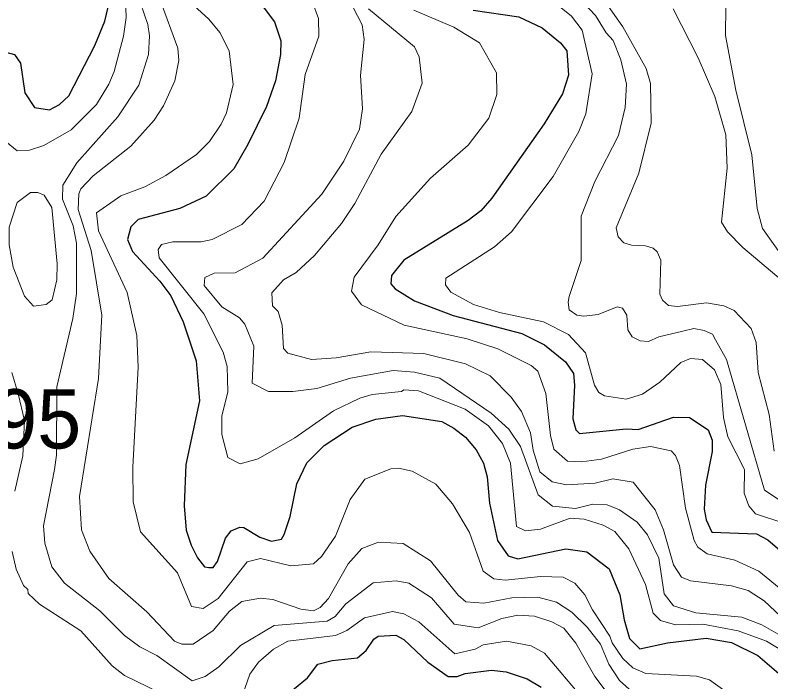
# Model space of a CAD drawing. Extents: x 673.3 to 698.5, y 6984.3 to 7012.3.
# Drawn here: x 678.535 to 679.555, y 7008.691 to 7009.592 of the extents above; entities that cross this region are included whole.
import ezdxf

# ---------------------------------------------------------------- set-up
doc = ezdxf.new("R2010")
doc.units = 0
doc.header["$LTSCALE"] = 0.032
doc.layers.add('1', color=7, linetype='Continuous', lineweight=25)
doc.layers.add('2', color=7, linetype='Continuous', lineweight=13)
doc.layers.add('21', color=7, linetype='Continuous')

msp = doc.modelspace()

# ---------------------------------------------------------------- linework, layer by layer
at = {"layer": '1'}
for points in [[(678.4515, 7009.6265), (678.4483, 7009.5854), (678.4596, 7009.5674), (678.4745, 7009.5541), (678.5337, 7009.5386), (678.5419, 7009.527), (678.5475, 7009.4867), (678.5609, 7009.467), (678.5809, 7009.4639), (678.5946, 7009.471), (678.6072, 7009.4828), (678.6424, 7009.5508), (678.6559, 7009.5837), (678.6601, 7009.6025)], [(678.8654, 7009.6085), (678.8851, 7009.5826), (678.8936, 7009.5569), (678.8929, 7009.5384), (678.8864, 7009.5032), (678.874, 7009.4684), (678.8491, 7009.4169), (678.8299, 7009.3843), (678.7925, 7009.3472), (678.757, 7009.3305), (678.7007, 7009.3156), (678.691, 7009.3058), (678.6862, 7009.2887), (678.6929, 7009.2724), (678.73, 7009.2325), (678.7448, 7009.2127), (678.7617, 7009.1774), (678.779, 7009.1247), (678.7837, 7009.071), (678.7653, 7008.9847), (678.7627, 7008.9289), (678.7656, 7008.896), (678.7722, 7008.8761), (678.7809, 7008.8586), (678.7903, 7008.8465), (678.7964, 7008.8457), (678.8021, 7008.8459), (678.808, 7008.8539), (678.8189, 7008.8855), (678.8265, 7008.8952), (678.8379, 7008.9002), (678.8437, 7008.8999), (678.865, 7008.8866), (678.8808, 7008.8814), (678.8942, 7008.8839), (678.8981, 7008.8902), (678.9061, 7008.9146), (678.9149, 7008.9586), (678.9284, 7008.9871), (678.9522, 7009.0106), (678.9897, 7009.0354), (679.0219, 7009.0461), (679.0577, 7009.0509), (679.1108, 7009.0429), (679.1272, 7009.034), (679.1427, 7009.0218)], [(679.1532, 7009.5983), (679.2151, 7009.5893), (679.2463, 7009.5745), (679.2714, 7009.5543), (679.2796, 7009.5435), (679.2821, 7009.5106), (679.2738, 7009.4855), (679.2492, 7009.4449), (679.1785, 7009.3445), (679.1638, 7009.3276), (679.1464, 7009.3144), (679.0598, 7009.261), (679.0429, 7009.2401), (679.042, 7009.2288), (679.0481, 7009.2222), (679.0739, 7009.2057), (679.1261, 7009.186), (679.2189, 7009.1616), (679.2494, 7009.1464), (679.2781, 7009.1234), (679.2887, 7009.1076), (679.2903, 7009.0921), (679.288, 7009.0465), (679.292, 7009.0315), (679.2969, 7009.0267), (679.36, 7009.033), (679.3763, 7009.0323), (679.424, 7009.0486), (679.4456, 7009.0482), (679.4709, 7009.0315), (679.476, 7009.0175), (679.476, 7009.0023), (679.467, 7008.957), (679.4655, 7008.9244), (679.4678, 7008.9103), (679.4758, 7008.8933), (679.5359, 7008.8913), (679.5512, 7008.8829), (679.5771, 7008.8609)], [(679.1427, 7009.0218), (679.1574, 7009.0048), (679.1673, 7008.9866), (679.1723, 7008.9684), (679.1751, 7008.9324), (679.1861, 7008.8824), (679.2004, 7008.8615), (679.2134, 7008.8573), (679.2786, 7008.8709), (679.3068, 7008.8667), (679.3368, 7008.8438), (679.3515, 7008.8087), (679.3571, 7008.7751), (679.3644, 7008.7498), (679.3783, 7008.7359), (679.4157, 7008.7439), (679.4681, 7008.7504), (679.5023, 7008.7446), (679.5377, 7008.727), (679.5691, 7008.6997)], [(678.8943, 7008.6679), (678.9293, 7008.6965), (678.9433, 7008.7152), (678.9629, 7008.7202), (678.9971, 7008.7237), (679.0087, 7008.7336), (679.0191, 7008.7488), (679.0248, 7008.7529), (679.049, 7008.7544), (679.0596, 7008.7486), (679.0922, 7008.7181), (679.1197, 7008.6984), (679.1315, 7008.6984), (679.1424, 7008.7025), (679.1782, 7008.7072), (679.1977, 7008.7048), (679.2262, 7008.6953), (679.2453, 7008.6839)]]:
    msp.add_lwpolyline(points, dxfattribs=at)
at = {"layer": '2'}
for points in [[(678.6103, 7009.4367), (678.6443, 7009.4709), (678.6613, 7009.4984), (678.6683, 7009.5157), (678.6811, 7009.5632), (678.6844, 7009.5887), (678.6828, 7009.6423)], [(679.5665, 7008.937), (679.5468, 7008.9503), (679.4954, 7009.1266), (679.4806, 7009.153), (679.4767, 7009.161), (679.4653, 7009.1657), (679.4511, 7009.1685), (679.4366, 7009.1649), (679.4039, 7009.1571), (679.3901, 7009.1511), (679.3787, 7009.1519), (679.3681, 7009.1572), (679.3622, 7009.1668), (679.3607, 7009.1866), (679.355, 7009.1958), (679.3476, 7009.1978), (679.3221, 7009.1872), (679.3029, 7009.1853), (679.2934, 7009.1863), (679.2831, 7009.1935), (679.2816, 7009.2039), (679.283, 7009.2116), (679.2992, 7009.2603), (679.2992, 7009.3202), (679.3176, 7009.3671), (679.3496, 7009.4293), (679.3587, 7009.4668), (679.3603, 7009.4986), (679.3528, 7009.5313), (679.3423, 7009.5575), (679.3328, 7009.5678), (679.3186, 7009.5911), (679.2721, 7009.6406)], [(679.3115, 7009.6389), (679.3556, 7009.576), (679.3869, 7009.5198), (679.3929, 7009.4996), (679.3937, 7009.446), (679.3771, 7009.3781), (679.3465, 7009.3043), (679.3493, 7009.2922), (679.3568, 7009.2843), (679.367, 7009.2812), (679.3859, 7009.2802), (679.3966, 7009.2769), (679.4018, 7009.272), (679.4068, 7009.261), (679.4052, 7009.2147), (679.4089, 7009.2067), (679.4169, 7009.1996), (679.4291, 7009.1984), (679.4684, 7009.2033), (679.4917, 7009.1993), (679.5059, 7009.1926), (679.5287, 7009.1684), (679.5354, 7009.1495), (679.5383, 7009.1089), (679.5532, 7009.0524), (679.5597, 7009.0027)], [(678.3832, 7009.6063), (678.3925, 7009.5866), (678.4087, 7009.5644), (678.4306, 7009.5451), (678.4933, 7009.5203), (678.5084, 7009.5117), (678.515, 7009.4986), (678.5151, 7009.4873), (678.5076, 7009.4586), (678.5069, 7009.4427), (678.5174, 7009.4247), (678.5371, 7009.4086)], [(678.7038, 7009.6081), (678.7138, 7009.5791), (678.7161, 7009.5638), (678.7145, 7009.5384), (678.7018, 7009.4971), (678.6732, 7009.4543), (678.6178, 7009.3924), (678.5989, 7009.3622), (678.5987, 7009.3434), (678.6128, 7009.3071), (678.6175, 7009.2836), (678.6176, 7009.2156), (678.6127, 7009.182), (678.5908, 7009.0898), (678.5905, 7008.9974), (678.5879, 7008.9781), (678.5729, 7008.9022), (678.5745, 7008.8788), (678.5843, 7008.8466)], [(678.7661, 7009.6142), (678.7961, 7009.5865), (678.8112, 7009.5683), (678.8236, 7009.5436), (678.8293, 7009.498), (678.8202, 7009.4599), (678.813, 7009.4443), (678.7969, 7009.4212), (678.7796, 7009.4034), (678.7381, 7009.3751), (678.7096, 7009.3599), (678.6773, 7009.3478), (678.6446, 7009.3246), (678.647, 7009.3002), (678.6859, 7009.2171), (678.699, 7009.1592), (678.7007, 7009.1164), (678.6934, 7008.9811), (678.6942, 7008.9345), (678.704, 7008.8938), (678.7541, 7008.8384), (678.773, 7008.7932), (678.7884, 7008.7904), (678.8086, 7008.8038), (678.8481, 7008.8532), (678.8659, 7008.8578), (678.9069, 7008.8482), (678.9374, 7008.8505), (678.9483, 7008.8604), (678.9672, 7008.8879), (678.9872, 7008.9375), (679.0069, 7008.9652), (679.0421, 7008.9791), (679.0525, 7008.98), (679.0707, 7008.9758), (679.1028, 7008.9582), (679.1254, 7008.9315), (679.1485, 7008.8931), (679.1666, 7008.841), (679.1812, 7008.8303), (679.1964, 7008.8286), (679.2441, 7008.8334), (679.275, 7008.8326), (679.2905, 7008.8244), (679.3043, 7008.8089), (679.3144, 7008.7885), (679.3378, 7008.753), (679.3408, 7008.7439), (679.3556, 7008.7228), (679.3689, 7008.7104), (679.3863, 7008.7024), (679.4548, 7008.6991), (679.4727, 7008.6942), (679.4917, 7008.6801)], [(678.7544, 7009.5469), (678.7304, 7009.6126)], [(678.7476, 7009.2854), (678.786, 7009.2855), (678.8007, 7009.2885), (678.8408, 7009.3091), (678.871, 7009.3403), (678.898, 7009.3927), (678.9182, 7009.4527), (678.9264, 7009.5117), (678.945, 7009.5633), (678.9442, 7009.587), (678.9367, 7009.6079)], [(678.9847, 7009.6145), (679.0034, 7009.5785), (679.0061, 7009.5587), (679.0011, 7009.5106), (679.0037, 7009.465), (678.9995, 7009.4378), (678.9787, 7009.3944), (678.949, 7009.3498), (678.869, 7009.2633), (678.832, 7009.2435), (678.8034, 7009.2431), (678.7908, 7009.2376), (678.7901, 7009.2266), (678.8139, 7009.1977), (678.8377, 7009.1827), (678.845, 7009.1744), (678.857, 7009.1446), (678.8547, 7009.0945), (678.8769, 7009.0834), (678.9095, 7009.0835), (678.942, 7009.0876), (678.9876, 7009.1015), (679.0454, 7009.1119), (679.074, 7009.1095), (679.1082, 7009.1013), (679.1777, 7009.0543), (679.2013, 7009.0324), (679.217, 7009.0093), (679.2411, 7008.9437), (679.2604, 7008.9287), (679.2914, 7008.9256), (679.3147, 7008.9312), (679.3343, 7008.9303), (679.3509, 7008.9237)], [(679.2655, 7009.6068), (679.2859, 7009.5903), (679.3006, 7009.5716), (679.3139, 7009.5124), (679.3055, 7009.4583), (679.296, 7009.4346), (679.2614, 7009.3737), (679.2052, 7009.299), (679.1821, 7009.2787), (679.1162, 7009.2365), (679.1161, 7009.2277), (679.1232, 7009.2175), (679.1539, 7009.201), (679.189, 7009.1902), (679.2481, 7009.1776), (679.282, 7009.1602), (679.3051, 7009.1358), (679.3173, 7009.0922), (679.3228, 7009.0821), (679.3307, 7009.0775), (679.3597, 7009.073), (679.3822, 7009.0798), (679.4056, 7009.0959), (679.4339, 7009.1227), (679.4466, 7009.1281), (679.4629, 7009.1266), (679.4791, 7009.1127), (679.4879, 7009.0931), (679.4915, 7009.0482), (679.4972, 7009.0221), (679.5198, 7008.9779), (679.5192, 7008.9459), (679.5254, 7008.929), (679.5347, 7008.9182), (679.5731, 7008.9055)], [(679.2305, 7009.0274), (679.2186, 7009.0566), (679.2044, 7009.0757), (679.176, 7009.1048), (679.1427, 7009.1207), (679.0864, 7009.1348), (679.015, 7009.1372), (678.9681, 7009.1291), (678.9347, 7009.1267), (678.9028, 7009.135), (678.897, 7009.1416), (678.8952, 7009.173), (678.8897, 7009.1915), (678.8823, 7009.199), (678.8815, 7009.2169), (678.8972, 7009.2343), (678.9144, 7009.2443), (678.9391, 7009.2673), (678.9753, 7009.3101), (678.9933, 7009.3374), (679.0291, 7009.4038), (679.0704, 7009.4614), (679.0842, 7009.4999), (679.0801, 7009.5355), (679.0738, 7009.5491), (679.0119, 7009.6001)], [(679.0731, 7009.5984), (679.1272, 7009.5755), (679.1616, 7009.5541), (679.1849, 7009.5138), (679.1852, 7009.4845), (679.1746, 7009.4525), (679.1465, 7009.4161), (679.0955, 7009.3717), (679.0487, 7009.3199), (679.0248, 7009.2814), (678.9925, 7009.2377), (678.989, 7009.219), (679.0025, 7009.2004), (679.06, 7009.1728), (679.145, 7009.1544), (679.1868, 7009.1411), (679.2317, 7009.1185), (679.2406, 7009.111), (679.2516, 7009.0809), (679.2578, 7009.024), (679.2624, 7009.0054), (679.2806, 7008.9892), (679.2995, 7008.9883), (679.3267, 7008.992), (679.3688, 7009.0054), (679.3929, 7009.0093), (679.4205, 7009.0034), (679.4265, 7008.9968), (679.432, 7008.9834), (679.4399, 7008.9257), (679.4516, 7008.8824), (679.4568, 7008.873), (679.4693, 7008.8642), (679.5066, 7008.8555), (679.5393, 7008.841), (679.5716, 7008.8144)], [(679.5865, 7009.2198), (679.5175, 7009.2781), (679.4966, 7009.2991), (679.4887, 7009.3122), (679.4963, 7009.3849), (679.4947, 7009.4299), (679.4799, 7009.482), (679.4571, 7009.5341), (679.4232, 7009.6003)], [(679.4947, 7009.6039), (679.494, 7009.5641), (679.508, 7009.4903), (679.5298, 7009.4032), (679.537, 7009.3306), (679.5439, 7009.3036), (679.5772, 7009.2567)], [(679.3809, 7008.6663), (679.3511, 7008.6929), (679.3364, 7008.7152), (679.3253, 7008.7423), (679.3073, 7008.7651), (679.2865, 7008.7852), (679.266, 7008.7987), (679.2404, 7008.8057), (679.2057, 7008.8049), (679.1676, 7008.7977), (679.1435, 7008.7992), (679.1331, 7008.8083), (679.0956, 7008.8546), (679.0586, 7008.8782), (679.0255, 7008.8799), (679.0027, 7008.8715), (678.9842, 7008.8509), (678.9578, 7008.804), (678.9468, 7008.7918), (678.9377, 7008.7871), (678.9203, 7008.7896), (678.8825, 7008.8026), (678.8662, 7008.8041), (678.8409, 7008.8), (678.8242, 7008.7868), (678.8021, 7008.7606), (678.7752, 7008.7423), (678.7597, 7008.7423), (678.75, 7008.7461), (678.7123, 7008.786), (678.661, 7008.8308), (678.6354, 7008.868), (678.6242, 7008.8967), (678.6217, 7008.9417), (678.647, 7009.1012), (678.6519, 7009.1864), (678.6374, 7009.2739), (678.6197, 7009.3291), (678.6206, 7009.3503), (678.6234, 7009.3571), (678.6399, 7009.3746), (678.6907, 7009.4147), (678.7224, 7009.4497), (678.7351, 7009.4693), (678.7504, 7009.5032), (678.7559, 7009.5303), (678.7544, 7009.5469)], [(678.5371, 7009.4086), (678.5539, 7009.4092), (678.5734, 7009.4156), (678.6103, 7009.4367)], [(679.5771, 7008.7298), (679.5495, 7008.7462), (679.5112, 7008.7603), (679.4635, 7008.7691), (679.4265, 7008.7684), (679.4063, 7008.7743), (679.3963, 7008.7839), (679.3862, 7008.8227), (679.3635, 7008.8709), (679.3446, 7008.8945), (679.3288, 7008.903), (679.303, 7008.9109), (679.2845, 7008.9125), (679.2442, 7008.8973), (679.224, 7008.8953), (679.212, 7008.9012), (679.2039, 7008.9866), (679.1927, 7009.0132), (679.1738, 7009.0371), (679.1424, 7009.0597), (679.0796, 7009.0844), (679.0594, 7009.0859), (679.0563, 7009.0835), (679.0167, 7009.0794), (679.0004, 7009.0745), (678.9646, 7009.0574), (678.9126, 7009.0209), (678.8627, 7008.9926), (678.8386, 7008.9858), (678.8219, 7008.9942), (678.8139, 7009.0254), (678.8139, 7009.0501), (678.8221, 7009.0831), (678.8212, 7009.1173), (678.8154, 7009.1367), (678.7894, 7009.1885), (678.7292, 7009.2638), (678.7276, 7009.2754), (678.7323, 7009.282), (678.7476, 7009.2854)], [(678.5342, 7008.9487), (678.5451, 7008.9964), (678.5471, 7009.0444), (678.5388, 7009.0805), (678.5299, 7009.1092)], [(679.5907, 7008.7589), (679.5463, 7008.8007), (679.5247, 7008.8147), (679.5023, 7008.8211), (679.4467, 7008.8278), (679.4345, 7008.8328), (679.424, 7008.8495), (679.4105, 7008.8965), (679.3993, 7008.9234), (679.3693, 7008.9611), (679.3418, 7008.9654), (679.318, 7008.9598), (679.2794, 7008.9573), (679.2598, 7008.9614), (679.2435, 7008.9751), (679.2342, 7009.0042), (679.2305, 7009.0274)], [(679.3509, 7008.9237), (679.3748, 7008.9069), (679.3886, 7008.8899), (679.4042, 7008.8582), (679.4113, 7008.81), (679.4238, 7008.7939), (679.4542, 7008.7847), (679.5161, 7008.7788), (679.5431, 7008.7682), (679.5808, 7008.7465)], [(678.7294, 7008.6767), (678.6821, 7008.6998), (678.6657, 7008.713), (678.6231, 7008.7604), (678.5677, 7008.7964), (678.552, 7008.8104), (678.5516, 7008.8159), (678.5459, 7008.8215), (678.536, 7008.8435), (678.5305, 7008.8674)], [(678.5843, 7008.8466), (678.6014, 7008.8246), (678.6492, 7008.7872), (678.6821, 7008.7537), (678.7028, 7008.7388), (678.7261, 7008.7271), (678.7739, 7008.6927), (678.7911, 7008.6983), (678.8098, 7008.7114), (678.8391, 7008.7406), (678.8843, 7008.7675), (678.9562, 7008.7733), (678.9668, 7008.7796), (678.9814, 7008.7966), (679.0184, 7008.8252), (679.0491, 7008.8279), (679.0662, 7008.8244), (679.0968, 7008.8047), (679.1276, 7008.769), (679.1599, 7008.7643), (679.1921, 7008.7768), (679.2134, 7008.7813), (679.2362, 7008.7798), (679.2597, 7008.7723), (679.2757, 7008.7639), (679.2921, 7008.7437), (679.3178, 7008.6986), (679.3542, 7008.6505)], [(679.3016, 7008.6687), (679.2495, 7008.73), (679.2315, 7008.7398), (679.1982, 7008.7464), (679.1666, 7008.7414), (679.1561, 7008.7355), (679.1285, 7008.7293), (679.0797, 7008.7722), (679.0596, 7008.7832), (679.0441, 7008.7862), (679.0066, 7008.7779), (678.9826, 7008.7608), (678.9672, 7008.754), (678.9031, 7008.7463), (678.8837, 7008.7356), (678.8631, 7008.7181), (678.8515, 7008.7018), (678.8314, 7008.6436)]]:
    msp.add_lwpolyline(points, dxfattribs=at)
msp.add_lwpolyline([(678.5319, 7009.2514), (678.5264, 7009.2817), (678.5266, 7009.3053), (678.5373, 7009.3386), (678.5555, 7009.352), (678.5652, 7009.3522), (678.5737, 7009.3487), (678.5842, 7009.3319), (678.5915, 7009.2559), (678.5908, 7009.2344), (678.5848, 7009.2073), (678.5766, 7009.2007), (678.5594, 7009.1985), (678.5472, 7009.2123)], close=True, dxfattribs=at)

# ---------------------------------------------------------------- texts
at = {"layer": '21'}
msp.add_text('595', height=0.08, dxfattribs=at).set_placement((678.4454, 7009.0065))

doc.saveas('drawing.dxf')
